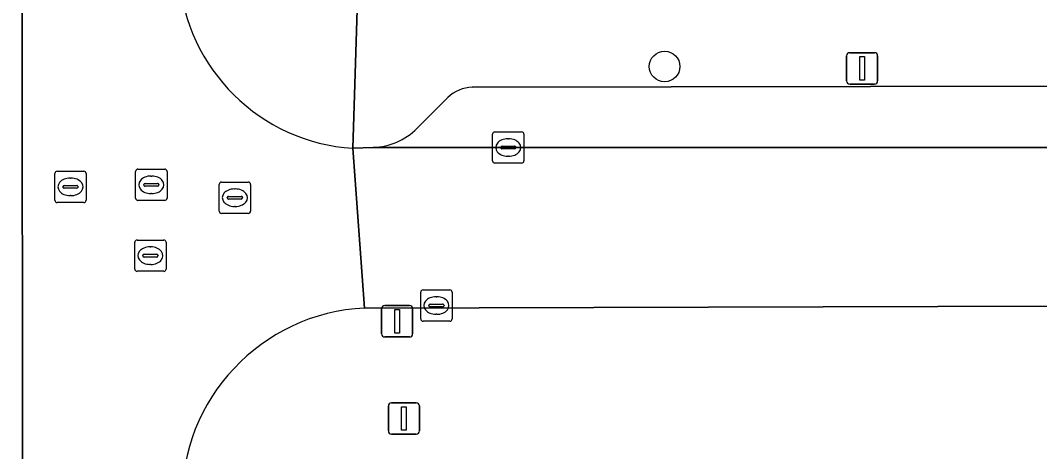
# Model space of a CAD drawing. Extents: x 160732 to 162107, y 387428 to 388479.
# Drawn here: x 161302.41 to 161334.93, y 387899.63 to 387913.4 of the extents above; entities that cross this region are included whole.
import ezdxf

# ---------------------------------------------------------------- set-up
doc = ezdxf.new("R2010")
doc.units = 0
for name, color, linetype in [('IMGEO_Boom', 7, 'Continuous'), ('IMGEO_Kolk', 7, 'Continuous'), ('IMGEO_Lichtmast', 7, 'Continuous'), ('IMGEO_Parkeervlak_open', 7, 'Continuous'), ('IMGEO_Rijbaan_lokaal_gesloten', 7, 'Continuous'), ('IMGEO_Rijbaan_lokaal_open', 7, 'Continuous'), ('IMGEO_Rioolput', 7, 'Continuous'), ('IMGEO_Voetpad_open', 7, 'Continuous')]:
    doc.layers.add(name, color=color, linetype=linetype)

msp = doc.modelspace()

# ---------------------------------------------------------------- linework, layer by layer
at = {"layer": 'IMGEO_Boom'}
msp.add_circle((161322.968, 387911.929), 0.489, dxfattribs=at)
at = {"layer": 'IMGEO_Kolk'}
for p, q in [((161317.478, 387908.916), (161317.478, 387909.768)), ((161317.553, 387909.842), (161318.405, 387909.842)), ((161317.966, 387909.622), (161317.991, 387909.622)), ((161318.479, 387909.768), (161318.479, 387908.916)), ((161317.737, 387909.336), (161317.737, 387909.348)), ((161318.175, 387909.299), (161317.777, 387909.299)), ((161317.78, 387909.385), (161318.178, 387909.385)), ((161318.221, 387909.348), (161318.221, 387909.336)), ((161317.989, 387909.062), (161317.964, 387909.062)), ((161318.405, 387908.842), (161317.553, 387908.842)), ((161315.186, 387903.869), (161315.186, 387904.721)), ((161315.261, 387904.795), (161316.113, 387904.795)), ((161316.187, 387904.721), (161316.187, 387903.869)), ((161315.488, 387904.338), (161315.886, 387904.338)), ((161315.674, 387904.575), (161315.699, 387904.575)), ((161315.445, 387904.289), (161315.445, 387904.301)), ((161315.883, 387904.252), (161315.485, 387904.252)), ((161315.697, 387904.015), (161315.672, 387904.015)), ((161315.929, 387904.301), (161315.929, 387904.289)), ((161316.113, 387903.795), (161315.261, 387903.795))]:
    msp.add_line(p, q, dxfattribs=at)
for points in [[(161317.478, 387908.916), (161317.478, 387909.768)], [(161317.553, 387909.842), (161318.405, 387909.842)], [(161318.479, 387909.768), (161318.479, 387908.916)], [(161318.405, 387908.842), (161317.553, 387908.842)], [(161315.186, 387903.869), (161315.186, 387904.721)], [(161315.261, 387904.795), (161316.113, 387904.795)], [(161316.187, 387904.721), (161316.187, 387903.869)], [(161316.113, 387903.795), (161315.261, 387903.795)]]:
    msp.add_lwpolyline(points, dxfattribs=at)
for centre, radius, start, end in [((161317.555, 387909.766), 0.0765, 91.552, 178.448), ((161317.555, 387909.766), 0.0765, 91.552, 178.448), ((161318.403, 387909.766), 0.0765, 1.552, 88.448), ((161318.403, 387909.766), 0.0765, 1.552, 88.448), ((161317.777, 387909.345), 0.0403, 85.8775, 175.7526), ((161317.774, 387909.335), 0.0366, 178.938, 274.7102), ((161318.178, 387909.342), 0.043, 264.8664, 352.4533), ((161318.182, 387909.347), 0.0386, 1.7309, 96.639), ((161317.555, 387908.918), 0.0765, 181.552, 268.448), ((161317.555, 387908.918), 0.0765, 181.552, 268.448), ((161318.403, 387908.918), 0.0765, 271.552, 358.448), ((161318.403, 387908.918), 0.0765, 271.552, 358.448), ((161315.263, 387904.719), 0.0765, 91.552, 178.448), ((161315.263, 387904.719), 0.0765, 91.552, 178.448), ((161316.111, 387904.719), 0.0765, 1.552, 88.448), ((161316.111, 387904.719), 0.0765, 1.552, 88.448), ((161315.485, 387904.298), 0.0403, 85.8775, 175.7526), ((161315.89, 387904.3), 0.0386, 1.7309, 96.639), ((161315.482, 387904.288), 0.0366, 178.938, 274.7102), ((161315.886, 387904.295), 0.043, 264.8664, 352.4533), ((161315.263, 387903.871), 0.0765, 181.552, 268.448), ((161315.263, 387903.871), 0.0765, 181.552, 268.448), ((161316.111, 387903.871), 0.0765, 271.552, 358.448), ((161316.111, 387903.871), 0.0765, 271.552, 358.448)]:
    msp.add_arc(centre, radius, start, end, dxfattribs=at)
for centre, major_axis, ratio, start_param, end_param in [((161317.965, 387909.342), (-0.387, 0.002), 0.722429, 4.712389, 7.853982), ((161317.99, 387909.342), (-0.39, 0.002), 0.717154, 1.570796, 4.712389), ((161315.673, 387904.295), (-0.387, 0.002), 0.722429, 4.712389, 7.853982), ((161315.698, 387904.295), (-0.39, 0.002), 0.717154, 1.570796, 4.712389)]:
    msp.add_ellipse(centre, major_axis=major_axis, ratio=ratio, start_param=start_param, end_param=end_param, dxfattribs=at)
at = {"layer": 'IMGEO_Lichtmast'}
for p, q in [((161328.776, 387911.47), (161328.776, 387912.27)), ((161328.776, 387912.27), (161328.776, 387911.47)), ((161328.876, 387912.37), (161329.666, 387912.37)), ((161329.666, 387912.37), (161328.876, 387912.37)), ((161329.766, 387912.27), (161329.766, 387911.47)), ((161329.766, 387911.47), (161329.766, 387912.27)), ((161329.666, 387911.37), (161328.876, 387911.37)), ((161328.876, 387911.37), (161329.666, 387911.37)), ((161313.937, 387903.392), (161313.937, 387904.192)), ((161313.937, 387904.192), (161313.937, 387903.392)), ((161314.037, 387904.292), (161314.827, 387904.292)), ((161314.827, 387904.292), (161314.037, 387904.292)), ((161314.927, 387904.192), (161314.927, 387903.392)), ((161314.927, 387903.392), (161314.927, 387904.192)), ((161314.827, 387903.292), (161314.037, 387903.292)), ((161314.037, 387903.292), (161314.827, 387903.292)), ((161314.153, 387900.289), (161314.153, 387901.089)), ((161314.153, 387901.089), (161314.153, 387900.289)), ((161314.253, 387901.189), (161315.043, 387901.189)), ((161315.043, 387901.189), (161314.253, 387901.189)), ((161315.143, 387901.089), (161315.143, 387900.289)), ((161315.143, 387900.289), (161315.143, 387901.089)), ((161315.043, 387900.189), (161314.253, 387900.189)), ((161314.253, 387900.189), (161315.043, 387900.189))]:
    msp.add_line(p, q, dxfattribs=at)
for points in [[(161329.196, 387912.245), (161329.346, 387912.245), (161329.346, 387911.495), (161329.196, 387911.495), (161329.196, 387912.245)], [(161314.357, 387904.167), (161314.507, 387904.167), (161314.507, 387903.417), (161314.357, 387903.417), (161314.357, 387904.167)], [(161314.573, 387901.064), (161314.723, 387901.064), (161314.723, 387900.314), (161314.573, 387900.314), (161314.573, 387901.064)]]:
    msp.add_lwpolyline(points, dxfattribs=at)
for centre, start, end in [((161328.876, 387912.27), 90, 180), ((161328.876, 387912.27), 90, 180), ((161329.666, 387912.27), 0, 90), ((161329.666, 387912.27), 360, 90), ((161328.876, 387911.47), 180, 270), ((161328.876, 387911.47), 180, 270), ((161329.666, 387911.47), 270, 0), ((161329.666, 387911.47), 270, 0), ((161314.037, 387904.192), 90, 180), ((161314.037, 387904.192), 90, 180), ((161314.827, 387904.192), 0, 90), ((161314.827, 387904.192), 360, 90), ((161314.037, 387903.392), 180, 270), ((161314.037, 387903.392), 180, 270), ((161314.827, 387903.392), 270, 0), ((161314.827, 387903.392), 270, 0), ((161314.253, 387901.089), 90, 180), ((161314.253, 387901.089), 90, 180), ((161315.043, 387901.089), 0, 90), ((161315.043, 387901.089), 360, 90), ((161314.253, 387900.289), 180, 270), ((161314.253, 387900.289), 180, 270), ((161315.043, 387900.289), 270, 0), ((161315.043, 387900.289), 270, 0)]:
    msp.add_arc(centre, 0.1, start, end, dxfattribs=at)
at = {"layer": 'IMGEO_Parkeervlak_open'}
for points in [[(161354.943, 387911.338), (161316.831, 387911.265)], [(161316.049, 387910.944), (161315.066, 387909.952)], [(161313.671, 387909.342), (161358.301, 387909.345)]]:
    msp.add_lwpolyline(points, dxfattribs=at)
for centre, radius, start, end in [((161316.876, 387910.042), 1.224, 92.1124, 132.5225), ((161313.578, 387911.455), 2.115, 272.5235, 314.7137)]:
    msp.add_arc(centre, radius, start, end, dxfattribs=at)
at = {"layer": 'IMGEO_Rijbaan_lokaal_gesloten'}
msp.add_lwpolyline([(161300.888, 387939.893), (161300.899, 387939.625), (161300.931, 387929.617), (161300.884, 387929.313), (161301.088, 387878.113), (161301.089, 387875.8), (161302.479, 387875.8), (161302.479, 387897.971), (161302.464, 387915.139), (161302.464, 387992.392), (161300.785, 387992.369), (161300.83, 387991.744), (161300.779, 387991.22)], close=True, dxfattribs=at)
at = {"layer": 'IMGEO_Rijbaan_lokaal_open'}
for points in [[(161307.486, 387914.801), (161307.47, 387915.209), (161305.805, 387915.186), (161302.464, 387915.139), (161302.479, 387897.971), (161306.13, 387897.998), (161307.562, 387898.009)], [(161359.568, 387909.33), (161358.301, 387909.345), (161313.671, 387909.342), (161313.024, 387909.318), (161313.396, 387904.216), (161335.345, 387904.275), (161337.937, 387904.292), (161340.164, 387904.28)], [(161313.396, 387904.216), (161313.024, 387909.318)]]:
    msp.add_lwpolyline(points, dxfattribs=at)
for centre, radius, start, end in [((161313.392, 387915.228), 5.922, 184.1362, 266.4356), ((161313.702, 387898.084), 6.14, 92.8525, 180.6961)]:
    msp.add_arc(centre, radius, start, end, dxfattribs=at)
at = {"layer": 'IMGEO_Rioolput'}
for p, q in [((161303.585, 387908.585), (161304.437, 387908.585)), ((161306.089, 387907.725), (161306.089, 387908.577)), ((161306.164, 387908.651), (161307.016, 387908.651)), ((161307.09, 387908.577), (161307.09, 387907.725)), ((161303.51, 387907.659), (161303.51, 387908.511)), ((161303.998, 387908.365), (161304.023, 387908.365)), ((161304.511, 387908.511), (161304.511, 387907.659)), ((161306.577, 387908.431), (161306.602, 387908.431)), ((161308.83, 387908.239), (161309.682, 387908.239)), ((161303.769, 387908.079), (161303.769, 387908.091)), ((161304.207, 387908.042), (161303.809, 387908.042)), ((161303.812, 387908.128), (161304.21, 387908.128)), ((161304.253, 387908.091), (161304.253, 387908.079)), ((161306.348, 387908.145), (161306.348, 387908.157)), ((161306.786, 387908.108), (161306.388, 387908.108)), ((161306.391, 387908.194), (161306.789, 387908.194)), ((161306.832, 387908.157), (161306.832, 387908.145)), ((161308.755, 387907.313), (161308.755, 387908.165)), ((161309.243, 387908.019), (161309.268, 387908.019)), ((161309.756, 387908.165), (161309.756, 387907.313)), ((161304.437, 387907.585), (161303.585, 387907.585)), ((161304.021, 387907.805), (161303.996, 387907.805)), ((161307.016, 387907.651), (161306.164, 387907.651)), ((161306.6, 387907.871), (161306.575, 387907.871)), ((161309.014, 387907.733), (161309.014, 387907.745)), ((161309.452, 387907.696), (161309.054, 387907.696)), ((161309.057, 387907.782), (161309.455, 387907.782)), ((161309.498, 387907.745), (161309.498, 387907.733)), ((161309.266, 387907.459), (161309.241, 387907.459)), ((161309.682, 387907.239), (161308.83, 387907.239)), ((161306.06, 387905.462), (161306.06, 387906.314)), ((161306.135, 387906.388), (161306.987, 387906.388)), ((161307.061, 387906.314), (161307.061, 387905.462)), ((161306.548, 387906.168), (161306.573, 387906.168)), ((161306.319, 387905.882), (161306.319, 387905.894)), ((161306.757, 387905.845), (161306.359, 387905.845)), ((161306.362, 387905.931), (161306.76, 387905.931)), ((161306.803, 387905.894), (161306.803, 387905.882)), ((161306.987, 387905.388), (161306.135, 387905.388)), ((161306.571, 387905.608), (161306.546, 387905.608))]:
    msp.add_line(p, q, dxfattribs=at)
for points in [[(161303.585, 387908.585), (161304.437, 387908.585)], [(161306.089, 387907.725), (161306.089, 387908.577)], [(161306.164, 387908.651), (161307.016, 387908.651)], [(161307.09, 387908.577), (161307.09, 387907.725)], [(161303.51, 387907.659), (161303.51, 387908.511)], [(161304.511, 387908.511), (161304.511, 387907.659)], [(161308.83, 387908.239), (161309.682, 387908.239)], [(161308.755, 387907.313), (161308.755, 387908.165)], [(161309.756, 387908.165), (161309.756, 387907.313)], [(161304.437, 387907.585), (161303.585, 387907.585)], [(161307.016, 387907.651), (161306.164, 387907.651)], [(161309.682, 387907.239), (161308.83, 387907.239)], [(161306.06, 387905.462), (161306.06, 387906.314)], [(161306.135, 387906.388), (161306.987, 387906.388)], [(161307.061, 387906.314), (161307.061, 387905.462)], [(161306.987, 387905.388), (161306.135, 387905.388)]]:
    msp.add_lwpolyline(points, dxfattribs=at)
for centre, radius, start, end in [((161303.587, 387908.509), 0.0765, 91.552, 178.448), ((161303.587, 387908.509), 0.0765, 91.552, 178.448), ((161304.435, 387908.509), 0.0765, 1.552, 88.448), ((161304.435, 387908.509), 0.0765, 1.552, 88.448), ((161306.166, 387908.575), 0.0765, 91.552, 178.448), ((161306.166, 387908.575), 0.0765, 91.552, 178.448), ((161307.014, 387908.575), 0.0765, 1.552, 88.448), ((161307.014, 387908.575), 0.0765, 1.552, 88.448), ((161308.832, 387908.163), 0.0765, 91.552, 178.448), ((161308.832, 387908.163), 0.0765, 91.552, 178.448), ((161309.68, 387908.163), 0.0765, 1.552, 88.448), ((161309.68, 387908.163), 0.0765, 1.552, 88.448), ((161303.809, 387908.088), 0.0403, 85.8775, 175.7526), ((161303.806, 387908.078), 0.0366, 178.938, 274.7102), ((161304.21, 387908.085), 0.043, 264.8664, 352.4533), ((161304.214, 387908.09), 0.0386, 1.7309, 96.639), ((161306.388, 387908.154), 0.0403, 85.8775, 175.7526), ((161306.385, 387908.144), 0.0366, 178.938, 274.7102), ((161306.789, 387908.151), 0.043, 264.8664, 352.4533), ((161306.793, 387908.156), 0.0386, 1.7309, 96.639), ((161303.587, 387907.661), 0.0765, 181.552, 268.448), ((161303.587, 387907.661), 0.0765, 181.552, 268.448), ((161304.435, 387907.661), 0.0765, 271.552, 358.448), ((161304.435, 387907.661), 0.0765, 271.552, 358.448), ((161306.166, 387907.727), 0.0765, 181.552, 268.448), ((161306.166, 387907.727), 0.0765, 181.552, 268.448), ((161307.014, 387907.727), 0.0765, 271.552, 358.448), ((161307.014, 387907.727), 0.0765, 271.552, 358.448), ((161309.054, 387907.742), 0.0403, 85.8775, 175.7526), ((161309.051, 387907.732), 0.0366, 178.938, 274.7102), ((161309.455, 387907.739), 0.043, 264.8664, 352.4533), ((161309.459, 387907.744), 0.0386, 1.7309, 96.639), ((161308.832, 387907.315), 0.0765, 181.552, 268.448), ((161308.832, 387907.315), 0.0765, 181.552, 268.448), ((161309.68, 387907.315), 0.0765, 271.552, 358.448), ((161309.68, 387907.315), 0.0765, 271.552, 358.448), ((161306.137, 387906.312), 0.0765, 91.552, 178.448), ((161306.137, 387906.312), 0.0765, 91.552, 178.448), ((161306.985, 387906.312), 0.0765, 1.552, 88.448), ((161306.985, 387906.312), 0.0765, 1.552, 88.448), ((161306.359, 387905.891), 0.0403, 85.8775, 175.7526), ((161306.356, 387905.881), 0.0366, 178.938, 274.7102), ((161306.76, 387905.888), 0.043, 264.8664, 352.4533), ((161306.764, 387905.893), 0.0386, 1.7309, 96.639), ((161306.137, 387905.464), 0.0765, 181.552, 268.448), ((161306.137, 387905.464), 0.0765, 181.552, 268.448), ((161306.985, 387905.464), 0.0765, 271.552, 358.448), ((161306.985, 387905.464), 0.0765, 271.552, 358.448)]:
    msp.add_arc(centre, radius, start, end, dxfattribs=at)
for centre, major_axis, ratio, start_param, end_param in [((161303.997, 387908.085), (-0.387, 0.002), 0.722429, 4.712389, 7.853982), ((161304.022, 387908.085), (-0.39, 0.002), 0.717154, 1.570796, 4.712389), ((161306.576, 387908.151), (-0.387, 0.002), 0.722429, 4.712389, 7.853982), ((161306.601, 387908.151), (-0.39, 0.002), 0.717154, 1.570796, 4.712389), ((161309.242, 387907.739), (-0.387, 0.002), 0.722429, 4.712389, 7.853982), ((161309.267, 387907.739), (-0.39, 0.002), 0.717154, 1.570796, 4.712389), ((161306.547, 387905.888), (-0.387, 0.002), 0.722429, 4.712389, 7.853982), ((161306.572, 387905.888), (-0.39, 0.002), 0.717154, 1.570796, 4.712389)]:
    msp.add_ellipse(centre, major_axis=major_axis, ratio=ratio, start_param=start_param, end_param=end_param, dxfattribs=at)
at = {"layer": 'IMGEO_Voetpad_open'}
for points in [[(161313.208, 387915.456), (161313.024, 387909.318), (161313.671, 387909.342)], [(161313.024, 387909.318), (161313.208, 387915.456)], [(161316.831, 387911.265), (161354.943, 387911.338)], [(161315.066, 387909.952), (161316.049, 387910.944)], [(161340.164, 387904.28), (161337.937, 387904.292), (161335.345, 387904.275), (161313.396, 387904.216)]]:
    msp.add_lwpolyline(points, dxfattribs=at)
for centre, radius, start, end in [((161313.392, 387915.228), 5.922, 184.1362, 266.4356), ((161316.876, 387910.042), 1.224, 92.1124, 132.5225), ((161313.578, 387911.455), 2.115, 272.5235, 314.7137), ((161313.702, 387898.084), 6.14, 92.8525, 180.6961)]:
    msp.add_arc(centre, radius, start, end, dxfattribs=at)

doc.saveas('drawing.dxf')
